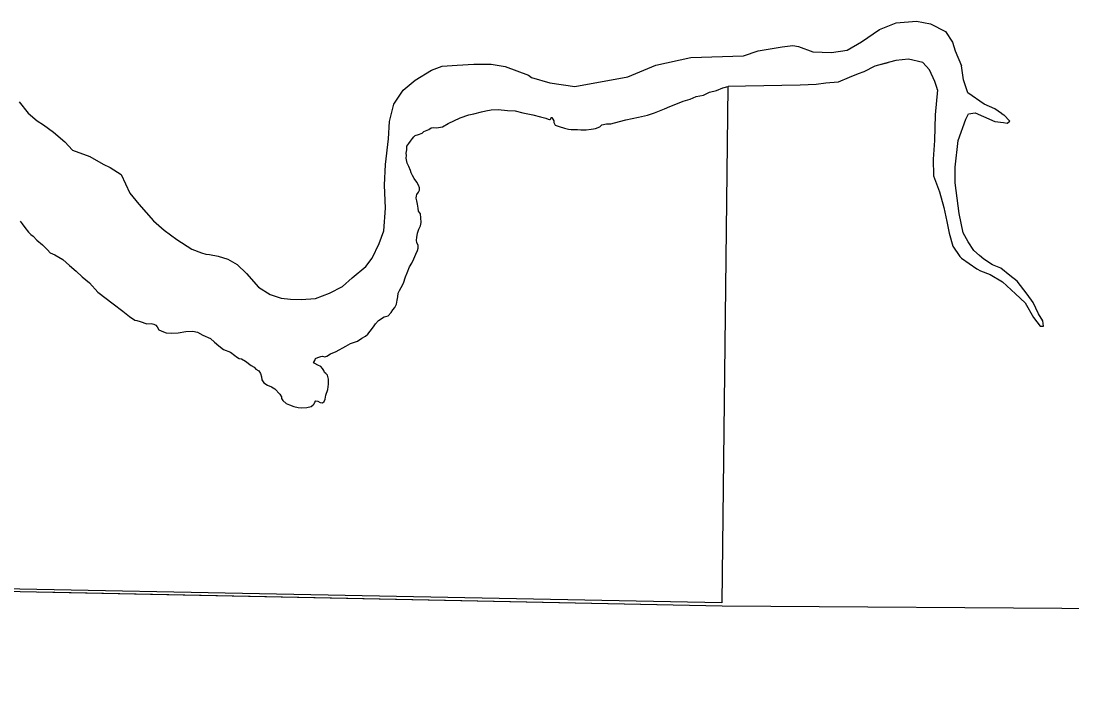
# Model space of a CAD drawing. Extents: x 31699 to 244310, y -8841 to 11474.
# Drawn here: x 135643.9 to 135803.7, y 500.1 to 603.9 of the extents above; entities that cross this region are included whole.
import ezdxf

# ---------------------------------------------------------------- set-up
doc = ezdxf.new("R2010")
doc.units = 0
doc.layers.add('R_Draft', color=7, linetype='Continuous')
doc.layers.add('R_Logo', color=7, linetype='Continuous')

msp = doc.modelspace()

# ---------------------------------------------------------------- linework, layer by layer
at = {"layer": 'R_Draft'}
for points in [[(135762.15, 600.03), (135764.33, 599.24), (135767.12, 599.12), (135769.55, 599.48), (135771.73, 600.76), (135774.46, 602.64), (135777, 603.61), (135780.09, 603.91), (135782.21, 603.49), (135784.46, 602.33), (135785.55, 600.7), (135785.94, 599.38), (135786.91, 597.11)], [(135736.16, 595.44), (135740.41, 597.18), (135745.78, 598.35), (135753.78, 598.63), (135755.97, 599.36)], [(135755.97, 599.36), (135759.63, 600), (135761.28, 600.17), (135762.15, 600.03)], [(135783.24, 593.45), (135783.18, 593.78), (135782.88, 594.69), (135782.04, 596.5), (135781.03, 597.58), (135778.85, 598.13), (135776.95, 597.9), (135775.94, 597.63), (135773.75, 597.04), (135772.06, 596.19), (135771.21, 595.88), (135769.81, 595.34), (135768.15, 594.63), (135766.27, 594.45), (135764.82, 594.27), (135762.39, 594.14), (135754.09, 594.03), (135751.41, 593.96)], [(135643.62, 591.63), (135644.97, 589.91), (135646.38, 588.72), (135647.32, 588.12), (135648.86, 587), (135650.54, 585.54), (135651.75, 584.28), (135654.36, 583.3), (135656.37, 582.17), (135657.44, 581.65), (135659.12, 580.59), (135660.47, 577.73), (135661.82, 576.07), (135664.04, 573.54), (135665.66, 572.09), (135667.6, 570.7), (135669.88, 569.24), (135671.35, 568.65), (135672.02, 568.46), (135672.56, 568.4), (135673.89, 568.14), (135675.36, 567.68), (135676.77, 566.89), (135678.18, 565.5), (135680, 563.44), (135681.81, 562.32), (135683.48, 561.79), (135684.89, 561.6), (135686.49, 561.55), (135688.69, 561.7), (135690.82, 562.52), (135692.81, 563.54), (135694.27, 564.88), (135696.32, 566.57), (135697.31, 567.85), (135698.36, 570.06), (135699.08, 572.01), (135699.32, 575.48), (135699.16, 578.96), (135699.34, 582.1), (135699.77, 585.98), (135699.95, 588.65), (135700.6, 591.27), (135701.99, 593.41), (135703.84, 594.9), (135706.3, 596.46), (135707.96, 597.07), (135710.23, 597.22), (135712.76, 597.37), (135715.37, 597.33), (135717.5, 597.01), (135721.05, 595.7), (135721.52, 595.3), (135724.33, 594.52)], [(135775.74, 597.57), (135773.75, 597.04), (135772.06, 596.19), (135771.21, 595.88), (135769.81, 595.34), (135768.15, 594.63), (135766.27, 594.45), (135764.82, 594.27), (135762.39, 594.14), (135754.09, 594.03), (135751.41, 593.96)], [(135783.24, 593.45), (135782.91, 589.63), (135782.79, 585.75), (135782.61, 582.91), (135782.67, 580.36), (135783.58, 577.93), (135784.25, 575.57), (135784.67, 573.44), (135785.03, 571.64), (135785.58, 569.7), (135786.67, 568.12), (135786.91, 567.87), (135789.22, 566.24), (135789.82, 565.94), (135791.28, 565.39), (135793.16, 564.24), (135795.1, 562.42), (135796.61, 561.04), (135797.88, 558.81), (135798.85, 557.51), (135799.4, 557.51), (135799.28, 558.32), (135798.61, 559.4), (135797.82, 561.1), (135796.91, 562.37), (135795.4, 564.36), (135794.25, 565.21), (135792.91, 566.31), (135791.64, 566.84), (135790.31, 567.69), (135789.64, 568.24), (135788.79, 569.03), (135787.94, 570.36), (135787.16, 571.7), (135786.55, 574.66), (135786.25, 576.98), (135785.94, 579.29), (135785.94, 581.71), (135786.43, 585.76), (135787.58, 589.01), (135788, 589.8), (135788.97, 589.95), (135790.25, 589.4), (135792, 588.61), (135793.28, 588.5), (135793.88, 588.38), (135794.25, 588.68), (135793.34, 589.65), (135793.28, 589.59), (135792.97, 589.84), (135792, 590.56), (135790.37, 591.29), (135787.88, 592.98), (135787.22, 594.98), (135786.91, 597.11)], [(135724.33, 594.52), (135728.11, 593.97), (135736.16, 595.44)], [(135703.83, 586.52), (135704.34, 586.67), (135704.89, 586.85), (135705.18, 587.11), (135705.94, 587.4), (135706.27, 587.65), (135706.67, 587.73), (135707.1, 587.65), (135707.98, 587.8), (135708.85, 588.31), (135710.7, 589.18), (135712.01, 589.65), (135712.77, 589.8), (135713.9, 590.09), (135714.59, 590.27), (135715.39, 590.42), (135716.48, 590.45), (135717.9, 590.31), (135719.02, 590.23), (135720.19, 589.94), (135721.75, 589.65), (135722.87, 589.33), (135723.71, 589.14), (135724.06, 588.98), (135724.24, 588.94), (135724.37, 588.94), (135724.47, 589.05), (135724.54, 589.22), (135724.59, 589.24), (135724.63, 589.22), (135724.77, 589.01), (135724.9, 588.74), (135724.93, 588.48), (135725.11, 588.1), (135725.74, 587.87), (135726.54, 587.62), (135727.16, 587.49), (135727.55, 587.44), (135728.51, 587.44), (135729.04, 587.35), (135729.86, 587.36), (135730.59, 587.47), (135730.93, 587.51), (135731.24, 587.58), (135731.9, 587.84), (135732.22, 588.13), (135732.91, 588.27), (135733.57, 588.27), (135734.91, 588.64), (135735.89, 588.89), (135737.78, 589.29), (135739.16, 589.62), (135740.25, 589.94), (135741.74, 590.56), (135742.54, 590.93), (135743.74, 591.36), (135744.58, 591.73), (135745.67, 592.05), (135746.58, 592.42), (135747.67, 592.63), (135748.61, 593.07), (135749.67, 593.36), (135750.61, 593.76), (135751.41, 593.96)], [(135703.83, 586.52), (135704.34, 586.67), (135704.89, 586.85), (135705.18, 587.11), (135705.94, 587.4), (135706.27, 587.65), (135706.67, 587.73), (135707.1, 587.65), (135707.98, 587.8), (135708.85, 588.31), (135710.7, 589.18), (135712.01, 589.65), (135712.77, 589.8), (135713.9, 590.09), (135714.59, 590.27), (135715.39, 590.42), (135716.48, 590.45), (135717.9, 590.31), (135719.02, 590.23), (135720.19, 589.94), (135721.75, 589.65), (135722.87, 589.33), (135723.71, 589.14), (135724.06, 588.98), (135724.24, 588.94), (135724.37, 588.94), (135724.47, 589.05), (135724.54, 589.22), (135724.59, 589.24), (135724.63, 589.22), (135724.77, 589.01), (135724.9, 588.74), (135724.93, 588.48), (135725.11, 588.1), (135725.74, 587.87), (135726.54, 587.62), (135727.16, 587.49), (135727.55, 587.44), (135728.51, 587.44), (135729.04, 587.35), (135729.86, 587.36), (135730.59, 587.47), (135730.93, 587.51), (135731.24, 587.58), (135731.9, 587.84), (135732.22, 588.13), (135732.91, 588.27), (135733.57, 588.27), (135734.91, 588.64), (135735.89, 588.89), (135737.78, 589.29), (135739.16, 589.62), (135740.25, 589.94), (135741.74, 590.56), (135742.54, 590.93), (135743.74, 591.36), (135744.58, 591.73), (135745.67, 592.05), (135746.58, 592.42), (135747.67, 592.63), (135748.61, 593.07), (135749.67, 593.36), (135750.61, 593.76), (135751.41, 593.96)], [(135689.37, 545.93), (135689.74, 545.88), (135689.99, 546.07), (135690.16, 546.42), (135690.27, 547.04), (135690.55, 547.9), (135690.67, 548.69), (135690.67, 549.46), (135690.53, 550.08), (135690.25, 550.34), (135690.04, 550.48), (135689.95, 550.78), (135689.76, 551.08), (135689.51, 551.36), (135689.02, 551.59), (135688.58, 551.82), (135688.39, 551.96), (135688.42, 552.05), (135688.56, 552.31), (135688.69, 552.59), (135689.02, 552.73), (135689.51, 552.91), (135689.76, 552.94), (135690.11, 552.87), (135690.43, 552.96), (135690.94, 553.31), (135691.8, 553.68), (135693.31, 554.47), (135693.98, 554.86), (135695.07, 555.25), (135695.72, 555.7), (135696.3, 556), (135696.65, 556.28), (135697, 556.76), (135697.51, 557.41), (135697.78, 557.88), (135698.24, 558.35), (135699.14, 558.91), (135699.72, 559.09), (135700.19, 559.61), (135700.44, 559.98), (135700.77, 560.35), (135701.02, 560.88), (135701.11, 561.46), (135701.18, 561.97), (135701.23, 562.55), (135701.44, 562.95), (135701.69, 563.41), (135702.04, 564.06), (135702.39, 564.99), (135702.62, 565.64), (135702.99, 566.52), (135703.32, 567.07), (135703.64, 567.75), (135703.94, 568.47), (135704.2, 569), (135704.29, 569.35), (135704.29, 569.83), (135704.11, 570.18), (135704.06, 570.6), (135704.11, 570.97), (135704.2, 571.67), (135704.38, 572.25), (135704.64, 572.79), (135704.73, 573.3), (135704.69, 573.99), (135704.64, 574.6), (135704.34, 575.01), (135704.29, 575.46), (135704.2, 576.06), (135704.11, 576.55), (135704.01, 576.96), (135704.04, 577.31), (135704.11, 577.52), (135704.36, 577.89), (135704.48, 578.17), (135704.5, 578.56), (135704.36, 578.96), (135704.08, 579.42), (135703.71, 579.98), (135703.43, 580.44), (135703.25, 580.81), (135703.15, 581.16), (135702.88, 581.81), (135702.62, 582.29), (135702.48, 583.06), (135702.54, 583.48), (135702.49, 583.83), (135702.55, 584.34), (135702.55, 584.66), (135702.55, 584.9), (135702.85, 585.27), (135703.13, 585.62), (135703.41, 586.06), (135703.62, 586.31), (135703.83, 586.52)], [(135689.37, 545.93), (135689.74, 545.88), (135689.99, 546.07), (135690.16, 546.42), (135690.27, 547.04), (135690.55, 547.9), (135690.67, 548.69), (135690.67, 549.46), (135690.53, 550.08), (135690.25, 550.34), (135690.04, 550.48), (135689.95, 550.78), (135689.76, 551.08), (135689.51, 551.36), (135689.02, 551.59), (135688.58, 551.82), (135688.39, 551.96), (135688.42, 552.05), (135688.56, 552.31), (135688.69, 552.59), (135689.02, 552.73), (135689.51, 552.91), (135689.76, 552.94), (135690.11, 552.87), (135690.43, 552.96), (135690.94, 553.31), (135691.8, 553.68), (135693.31, 554.47), (135693.98, 554.86), (135695.07, 555.25), (135695.72, 555.7), (135696.3, 556), (135696.65, 556.28), (135697, 556.76), (135697.51, 557.41), (135697.78, 557.88), (135698.24, 558.35), (135699.14, 558.91), (135699.72, 559.09), (135700.19, 559.61), (135700.44, 559.98), (135700.77, 560.35), (135701.02, 560.88), (135701.11, 561.46), (135701.18, 561.97), (135701.23, 562.55), (135701.44, 562.95), (135701.69, 563.41), (135702.04, 564.06), (135702.39, 564.99), (135702.62, 565.64), (135702.99, 566.52), (135703.32, 567.07), (135703.64, 567.75), (135703.94, 568.47), (135704.2, 569), (135704.29, 569.35), (135704.29, 569.83), (135704.11, 570.18), (135704.06, 570.6), (135704.11, 570.97), (135704.2, 571.67), (135704.38, 572.25), (135704.64, 572.79), (135704.73, 573.3), (135704.69, 573.99), (135704.64, 574.6), (135704.34, 575.01), (135704.29, 575.46), (135704.2, 576.06), (135704.11, 576.55), (135704.01, 576.96), (135704.04, 577.31), (135704.11, 577.52), (135704.36, 577.89), (135704.48, 578.17), (135704.5, 578.56), (135704.36, 578.96), (135704.08, 579.42), (135703.71, 579.98), (135703.43, 580.44), (135703.25, 580.81), (135703.15, 581.16), (135702.88, 581.81), (135702.62, 582.29), (135702.48, 583.06), (135702.54, 583.48), (135702.49, 583.83), (135702.55, 584.34), (135702.55, 584.66), (135702.55, 584.9), (135702.85, 585.27), (135703.13, 585.62), (135703.41, 586.06), (135703.62, 586.31), (135703.83, 586.52)], [(135643.75, 573.46), (135644.1, 573.06), (135644.47, 572.53), (135645.03, 571.83), (135645.4, 571.46), (135645.77, 571.18), (135646.33, 570.6), (135647.15, 569.9), (135647.91, 569.13), (135648.35, 568.67), (135649.02, 568.37), (135650.25, 567.67), (135651.3, 566.72), (135652.27, 565.89), (135653.18, 565.01), (135654.33, 564.1), (135655.59, 562.69), (135657.93, 560.9), (135659.39, 559.81), (135660.41, 559), (135661.2, 558.44), (135661.52, 558.37), (135662.01, 558.21), (135663.02, 557.85), (135663.67, 557.9), (135664.11, 557.83), (135664.38, 557.66), (135664.59, 557.39), (135664.87, 556.97), (135665.57, 556.67), (135665.98, 556.48), (135666.82, 556.46), (135667.82, 556.48), (135668.98, 556.69), (135670.02, 556.76), (135670.76, 556.62), (135671.55, 556.16), (135672.71, 555.62), (135673.31, 555.07), (135673.96, 554.51), (135674.7, 553.98), (135675.77, 553.54), (135676.42, 553.05), (135676.67, 552.84), (135677.09, 552.61), (135677.44, 552.54), (135678.04, 552.17), (135678.92, 551.54), (135679.34, 551.26), (135679.6, 550.96), (135680.06, 550.73), (135680.34, 550.33), (135680.48, 549.8), (135680.52, 549.34), (135680.85, 548.92), (135681.36, 548.55), (135681.98, 548.29), (135682.52, 547.97), (135683.28, 547.18), (135683.51, 546.79), (135683.53, 546.53), (135683.69, 546.21), (135684.23, 545.75), (135684.74, 545.54), (135685.39, 545.28), (135686.06, 545.17), (135686.61, 545.1), (135687.38, 545.17), (135688.01, 545.28), (135688.35, 545.54), (135688.49, 545.72), (135688.56, 545.95), (135688.72, 546.16), (135689.03, 546.09), (135689.37, 545.93)], [(135643.75, 573.46), (135644.1, 573.06), (135644.47, 572.53), (135645.03, 571.83), (135645.4, 571.46), (135645.77, 571.18), (135646.33, 570.6), (135647.15, 569.9), (135647.91, 569.13), (135648.35, 568.67), (135649.02, 568.37), (135650.25, 567.67), (135651.3, 566.72), (135652.27, 565.89), (135653.18, 565.01), (135654.33, 564.1), (135655.59, 562.69), (135657.93, 560.9), (135659.39, 559.81), (135660.41, 559), (135661.2, 558.44), (135661.52, 558.37), (135662.01, 558.21), (135663.02, 557.85), (135663.67, 557.9), (135664.11, 557.83), (135664.38, 557.66), (135664.59, 557.39), (135664.87, 556.97), (135665.57, 556.67), (135665.98, 556.48), (135666.82, 556.46), (135667.82, 556.48), (135668.98, 556.69), (135670.02, 556.76), (135670.76, 556.62), (135671.55, 556.16), (135672.71, 555.62), (135673.31, 555.07), (135673.96, 554.51), (135674.7, 553.98), (135675.77, 553.54), (135676.42, 553.05), (135676.67, 552.84), (135677.09, 552.61), (135677.44, 552.54), (135678.04, 552.17), (135678.92, 551.54), (135679.34, 551.26), (135679.6, 550.96), (135680.06, 550.73), (135680.34, 550.33), (135680.48, 549.8), (135680.52, 549.34), (135680.85, 548.92), (135681.36, 548.55), (135681.98, 548.29), (135682.52, 547.97), (135683.28, 547.18), (135683.51, 546.79), (135683.53, 546.53), (135683.69, 546.21), (135684.23, 545.75), (135684.74, 545.54), (135685.39, 545.28), (135686.06, 545.17), (135686.61, 545.1), (135687.38, 545.17), (135688.01, 545.28), (135688.35, 545.54), (135688.49, 545.72), (135688.56, 545.95), (135688.72, 546.16), (135689.03, 546.09), (135689.37, 545.93)]]:
    msp.add_lwpolyline(points, dxfattribs=at)
at = {"layer": 'R_Logo'}
for points in [[(135703.83, 586.52), (135704.34, 586.67), (135704.89, 586.85), (135705.18, 587.11), (135705.94, 587.4), (135706.27, 587.65), (135706.67, 587.73), (135707.1, 587.65), (135707.98, 587.8), (135708.85, 588.31), (135710.7, 589.18), (135712.01, 589.65), (135712.77, 589.8), (135713.9, 590.09), (135714.59, 590.27), (135715.39, 590.42), (135716.48, 590.45), (135717.9, 590.31), (135719.02, 590.23), (135720.19, 589.94), (135721.75, 589.65), (135722.87, 589.33), (135723.71, 589.14), (135724.06, 588.98), (135724.24, 588.94), (135724.37, 588.94), (135724.47, 589.05), (135724.54, 589.22), (135724.59, 589.24), (135724.63, 589.22), (135724.77, 589.01), (135724.9, 588.74), (135724.93, 588.48), (135725.11, 588.1), (135725.74, 587.87), (135726.54, 587.62), (135727.16, 587.49), (135727.55, 587.44), (135728.51, 587.44), (135729.04, 587.35), (135729.86, 587.36), (135730.59, 587.47), (135730.93, 587.51), (135731.24, 587.58), (135731.9, 587.84), (135732.22, 588.13), (135732.91, 588.27), (135733.57, 588.27), (135734.91, 588.64), (135735.89, 588.89), (135737.78, 589.29), (135739.16, 589.62), (135740.25, 589.94), (135741.74, 590.56), (135742.54, 590.93), (135743.74, 591.36), (135744.58, 591.73), (135745.67, 592.05), (135746.58, 592.42), (135747.67, 592.63), (135748.61, 593.07), (135749.67, 593.36), (135750.61, 593.76), (135751.36, 593.95)], [(135703.83, 586.52), (135704.34, 586.67), (135704.89, 586.85), (135705.18, 587.11), (135705.94, 587.4), (135706.27, 587.65), (135706.67, 587.73), (135707.1, 587.65), (135707.98, 587.8), (135708.85, 588.31), (135710.7, 589.18), (135712.01, 589.65), (135712.77, 589.8), (135713.9, 590.09), (135714.59, 590.27), (135715.39, 590.42), (135716.48, 590.45), (135717.9, 590.31), (135719.02, 590.23), (135720.19, 589.94), (135721.75, 589.65), (135722.87, 589.33), (135723.71, 589.14), (135724.06, 588.98), (135724.24, 588.94), (135724.37, 588.94), (135724.47, 589.05), (135724.54, 589.22), (135724.59, 589.24), (135724.63, 589.22), (135724.77, 589.01), (135724.9, 588.74), (135724.93, 588.48), (135725.11, 588.1), (135725.74, 587.87), (135726.54, 587.62), (135727.16, 587.49), (135727.55, 587.44), (135728.51, 587.44), (135729.04, 587.35), (135729.86, 587.36), (135730.59, 587.47), (135730.93, 587.51), (135731.24, 587.58), (135731.9, 587.84), (135732.22, 588.13), (135732.91, 588.27), (135733.57, 588.27), (135734.91, 588.64), (135735.89, 588.89), (135737.78, 589.29), (135739.16, 589.62), (135740.25, 589.94), (135741.74, 590.56), (135742.54, 590.93), (135743.74, 591.36), (135744.58, 591.73), (135745.67, 592.05), (135746.58, 592.42), (135747.67, 592.63), (135748.61, 593.07), (135749.67, 593.36), (135750.61, 593.76), (135751.36, 593.95)], [(135751.36, 593.95), (135750.49, 515.46)], [(135751.36, 593.95), (135750.49, 515.46)], [(135689.37, 545.93), (135689.74, 545.88), (135689.99, 546.07), (135690.16, 546.42), (135690.27, 547.04), (135690.55, 547.9), (135690.67, 548.69), (135690.67, 549.46), (135690.53, 550.08), (135690.25, 550.34), (135690.04, 550.48), (135689.95, 550.78), (135689.76, 551.08), (135689.51, 551.36), (135689.02, 551.59), (135688.58, 551.82), (135688.39, 551.96), (135688.42, 552.05), (135688.56, 552.31), (135688.69, 552.59), (135689.02, 552.73), (135689.51, 552.91), (135689.76, 552.94), (135690.11, 552.87), (135690.43, 552.96), (135690.94, 553.31), (135691.8, 553.68), (135693.31, 554.47), (135693.98, 554.86), (135695.07, 555.25), (135695.72, 555.7), (135696.3, 556), (135696.65, 556.28), (135697, 556.76), (135697.51, 557.41), (135697.78, 557.88), (135698.24, 558.35), (135699.14, 558.91), (135699.72, 559.09), (135700.19, 559.61), (135700.44, 559.98), (135700.77, 560.35), (135701.02, 560.88), (135701.11, 561.46), (135701.18, 561.97), (135701.23, 562.55), (135701.44, 562.95), (135701.69, 563.41), (135702.04, 564.06), (135702.39, 564.99), (135702.62, 565.64), (135702.99, 566.52), (135703.32, 567.07), (135703.64, 567.75), (135703.94, 568.47), (135704.2, 569), (135704.29, 569.35), (135704.29, 569.83), (135704.11, 570.18), (135704.06, 570.6), (135704.11, 570.97), (135704.2, 571.67), (135704.38, 572.25), (135704.64, 572.79), (135704.73, 573.3), (135704.69, 573.99), (135704.64, 574.6), (135704.34, 575.01), (135704.29, 575.46), (135704.2, 576.06), (135704.11, 576.55), (135704.01, 576.96), (135704.04, 577.31), (135704.11, 577.52), (135704.36, 577.89), (135704.48, 578.17), (135704.5, 578.56), (135704.36, 578.96), (135704.08, 579.42), (135703.71, 579.98), (135703.43, 580.44), (135703.25, 580.81), (135703.15, 581.16), (135702.88, 581.81), (135702.62, 582.29), (135702.48, 583.06), (135702.54, 583.48), (135702.49, 583.83), (135702.55, 584.34), (135702.55, 584.66), (135702.55, 584.9), (135702.85, 585.27), (135703.13, 585.62), (135703.41, 586.06), (135703.62, 586.31), (135703.83, 586.52)], [(135689.37, 545.93), (135689.74, 545.88), (135689.99, 546.07), (135690.16, 546.42), (135690.27, 547.04), (135690.55, 547.9), (135690.67, 548.69), (135690.67, 549.46), (135690.53, 550.08), (135690.25, 550.34), (135690.04, 550.48), (135689.95, 550.78), (135689.76, 551.08), (135689.51, 551.36), (135689.02, 551.59), (135688.58, 551.82), (135688.39, 551.96), (135688.42, 552.05), (135688.56, 552.31), (135688.69, 552.59), (135689.02, 552.73), (135689.51, 552.91), (135689.76, 552.94), (135690.11, 552.87), (135690.43, 552.96), (135690.94, 553.31), (135691.8, 553.68), (135693.31, 554.47), (135693.98, 554.86), (135695.07, 555.25), (135695.72, 555.7), (135696.3, 556), (135696.65, 556.28), (135697, 556.76), (135697.51, 557.41), (135697.78, 557.88), (135698.24, 558.35), (135699.14, 558.91), (135699.72, 559.09), (135700.19, 559.61), (135700.44, 559.98), (135700.77, 560.35), (135701.02, 560.88), (135701.11, 561.46), (135701.18, 561.97), (135701.23, 562.55), (135701.44, 562.95), (135701.69, 563.41), (135702.04, 564.06), (135702.39, 564.99), (135702.62, 565.64), (135702.99, 566.52), (135703.32, 567.07), (135703.64, 567.75), (135703.94, 568.47), (135704.2, 569), (135704.29, 569.35), (135704.29, 569.83), (135704.11, 570.18), (135704.06, 570.6), (135704.11, 570.97), (135704.2, 571.67), (135704.38, 572.25), (135704.64, 572.79), (135704.73, 573.3), (135704.69, 573.99), (135704.64, 574.6), (135704.34, 575.01), (135704.29, 575.46), (135704.2, 576.06), (135704.11, 576.55), (135704.01, 576.96), (135704.04, 577.31), (135704.11, 577.52), (135704.36, 577.89), (135704.48, 578.17), (135704.5, 578.56), (135704.36, 578.96), (135704.08, 579.42), (135703.71, 579.98), (135703.43, 580.44), (135703.25, 580.81), (135703.15, 581.16), (135702.88, 581.81), (135702.62, 582.29), (135702.48, 583.06), (135702.54, 583.48), (135702.49, 583.83), (135702.55, 584.34), (135702.55, 584.66), (135702.55, 584.9), (135702.85, 585.27), (135703.13, 585.62), (135703.41, 586.06), (135703.62, 586.31), (135703.83, 586.52)], [(135643.75, 573.46), (135644.1, 573.06), (135644.47, 572.53), (135645.03, 571.83), (135645.4, 571.46), (135645.77, 571.18), (135646.33, 570.6), (135647.15, 569.9), (135647.91, 569.13), (135648.35, 568.67), (135649.02, 568.37), (135650.25, 567.67), (135651.3, 566.72), (135652.27, 565.89), (135653.18, 565.01), (135654.33, 564.1), (135655.59, 562.69), (135657.93, 560.9), (135659.39, 559.81), (135660.41, 559), (135661.2, 558.44), (135661.52, 558.37), (135662.01, 558.21), (135663.02, 557.85), (135663.67, 557.9), (135664.11, 557.83), (135664.38, 557.66), (135664.59, 557.39), (135664.87, 556.97), (135665.57, 556.67), (135665.98, 556.48), (135666.82, 556.46), (135667.82, 556.48), (135668.98, 556.69), (135670.02, 556.76), (135670.76, 556.62), (135671.55, 556.16), (135672.71, 555.62), (135673.31, 555.07), (135673.96, 554.51), (135674.7, 553.98), (135675.77, 553.54), (135676.42, 553.05), (135676.67, 552.84), (135677.09, 552.61), (135677.44, 552.54), (135678.04, 552.17), (135678.92, 551.54), (135679.34, 551.26), (135679.6, 550.96), (135680.06, 550.73), (135680.34, 550.33), (135680.48, 549.8), (135680.52, 549.34), (135680.85, 548.92), (135681.36, 548.55), (135681.98, 548.29), (135682.52, 547.97), (135683.28, 547.18), (135683.51, 546.79), (135683.53, 546.53), (135683.69, 546.21), (135684.23, 545.75), (135684.74, 545.54), (135685.39, 545.28), (135686.06, 545.17), (135686.61, 545.1), (135687.38, 545.17), (135688.01, 545.28), (135688.35, 545.54), (135688.49, 545.72), (135688.56, 545.95), (135688.72, 546.16), (135689.03, 546.09), (135689.37, 545.93)], [(135643.75, 573.46), (135644.1, 573.06), (135644.47, 572.53), (135645.03, 571.83), (135645.4, 571.46), (135645.77, 571.18), (135646.33, 570.6), (135647.15, 569.9), (135647.91, 569.13), (135648.35, 568.67), (135649.02, 568.37), (135650.25, 567.67), (135651.3, 566.72), (135652.27, 565.89), (135653.18, 565.01), (135654.33, 564.1), (135655.59, 562.69), (135657.93, 560.9), (135659.39, 559.81), (135660.41, 559), (135661.2, 558.44), (135661.52, 558.37), (135662.01, 558.21), (135663.02, 557.85), (135663.67, 557.9), (135664.11, 557.83), (135664.38, 557.66), (135664.59, 557.39), (135664.87, 556.97), (135665.57, 556.67), (135665.98, 556.48), (135666.82, 556.46), (135667.82, 556.48), (135668.98, 556.69), (135670.02, 556.76), (135670.76, 556.62), (135671.55, 556.16), (135672.71, 555.62), (135673.31, 555.07), (135673.96, 554.51), (135674.7, 553.98), (135675.77, 553.54), (135676.42, 553.05), (135676.67, 552.84), (135677.09, 552.61), (135677.44, 552.54), (135678.04, 552.17), (135678.92, 551.54), (135679.34, 551.26), (135679.6, 550.96), (135680.06, 550.73), (135680.34, 550.33), (135680.48, 549.8), (135680.52, 549.34), (135680.85, 548.92), (135681.36, 548.55), (135681.98, 548.29), (135682.52, 547.97), (135683.28, 547.18), (135683.51, 546.79), (135683.53, 546.53), (135683.69, 546.21), (135684.23, 545.75), (135684.74, 545.54), (135685.39, 545.28), (135686.06, 545.17), (135686.61, 545.1), (135687.38, 545.17), (135688.01, 545.28), (135688.35, 545.54), (135688.49, 545.72), (135688.56, 545.95), (135688.72, 546.16), (135689.03, 546.09), (135689.37, 545.93)], [(135750.49, 515.46), (135573.36, 518.91), (135399.78, 520.79), (135220.86, 519.82)], [(135267.35, 519.43), (135399.51, 520.54), (135574.2, 518.59), (135750.5, 514.98), (135927.65, 513.79), (135927.54, 511.72), (136095.11, 506.1), (136266.82, 500.07)], [(135646.54, 517.11), (135750.5, 514.98), (135927.65, 513.79), (135927.54, 511.72), (136095.11, 506.1), (136266.72, 500.07)]]:
    msp.add_lwpolyline(points, dxfattribs=at)

doc.saveas('drawing.dxf')
